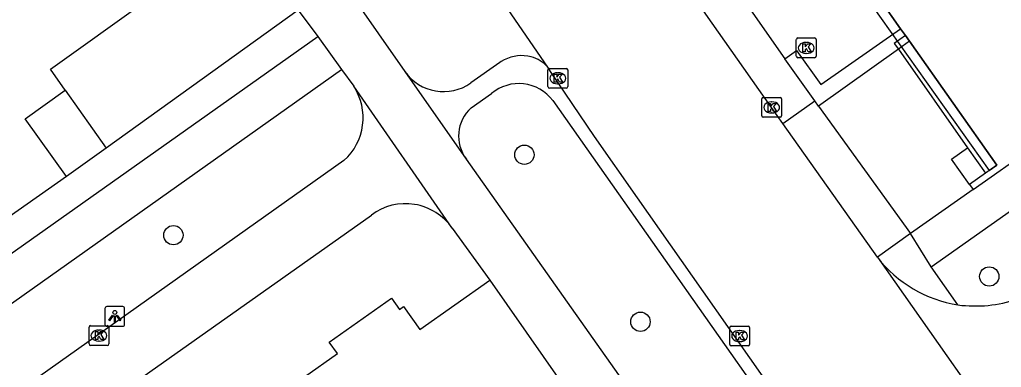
# Model space of a CAD drawing. Extents: x 159353 to 160616, y 385893 to 387321.
# Drawn here: x 160075.62 to 160125.32, y 387033 to 387050.59 of the extents above; entities that cross this region are included whole.
import ezdxf

# ---------------------------------------------------------------- set-up
doc = ezdxf.new("R2010")
doc.units = 0
for name, color, linetype in [('IMGEO_Boom', 7, 'Continuous'), ('IMGEO_Groenvoorziening', 7, 'Continuous'), ('IMGEO_Kolk', 7, 'Continuous'), ('IMGEO_Lichtpunt', 7, 'Continuous'), ('IMGEO_Pand', 7, 'Continuous'), ('IMGEO_Pand_overbouw', 7, 'Continuous'), ('IMGEO_Parkeervlak_open', 7, 'Continuous'), ('IMGEO_Rijbaan_lokaal_gesloten', 7, 'Continuous'), ('IMGEO_Rijbaan_lokaal_open', 7, 'Continuous'), ('IMGEO_Voetpad_open', 7, 'Continuous')]:
    doc.layers.add(name, color=color, linetype=linetype)

msp = doc.modelspace()

# ---------------------------------------------------------------- linework, layer by layer
at = {"layer": 'IMGEO_Boom'}
for centre in [(160101.17, 387043.756), (160083.402, 387039.687), (160124.704, 387037.598), (160107.046, 387035.307)]:
    msp.add_circle(centre, 0.489, dxfattribs=at)
at = {"layer": 'IMGEO_Groenvoorziening'}
msp.add_lwpolyline([(160034.7, 387007.538), (160091.915, 387048.069)], dxfattribs=at)
at = {"layer": 'IMGEO_Kolk'}
for p, q in [((160114.937, 387048.737), (160114.937, 387049.589)), ((160115.012, 387049.663), (160115.864, 387049.663)), ((160115.938, 387049.589), (160115.938, 387048.737)), ((160115.425, 387049.443), (160115.45, 387049.443)), ((160115.864, 387048.663), (160115.012, 387048.663)), ((160115.448, 387048.883), (160115.423, 387048.883)), ((160102.361, 387047.201), (160102.361, 387048.053)), ((160102.436, 387048.127), (160103.288, 387048.127)), ((160103.362, 387048.053), (160103.362, 387047.201)), ((160102.849, 387047.907), (160102.874, 387047.907)), ((160103.288, 387047.127), (160102.436, 387047.127)), ((160102.872, 387047.347), (160102.847, 387047.347)), ((160113.188, 387045.726), (160113.188, 387046.578)), ((160113.263, 387046.652), (160114.115, 387046.652)), ((160114.189, 387046.578), (160114.189, 387045.726)), ((160113.676, 387046.432), (160113.701, 387046.432)), ((160114.115, 387045.652), (160113.263, 387045.652)), ((160113.699, 387045.872), (160113.674, 387045.872)), ((160079.205, 387035.109), (160080.057, 387035.109)), ((160111.641, 387035.086), (160112.493, 387035.086)), ((160079.13, 387034.183), (160079.13, 387035.035)), ((160079.618, 387034.889), (160079.643, 387034.889)), ((160080.131, 387035.035), (160080.131, 387034.183)), ((160111.566, 387034.16), (160111.566, 387035.012)), ((160112.054, 387034.866), (160112.079, 387034.866)), ((160112.567, 387035.012), (160112.567, 387034.16)), ((160080.057, 387034.109), (160079.205, 387034.109)), ((160079.641, 387034.329), (160079.616, 387034.329)), ((160112.493, 387034.086), (160111.641, 387034.086)), ((160112.077, 387034.306), (160112.052, 387034.306))]:
    msp.add_line(p, q, dxfattribs=at)
for points in [[(160114.937, 387048.737), (160114.937, 387049.589)], [(160115.012, 387049.663), (160115.864, 387049.663)], [(160115.938, 387049.589), (160115.938, 387048.737)], [(160115.258, 387049.363), (160115.381, 387049.363), (160115.381, 387049.212), (160115.511, 387049.363), (160115.675, 387049.363), (160115.529, 387049.212), (160115.682, 387048.963), (160115.53, 387048.963), (160115.445, 387049.127), (160115.381, 387049.06), (160115.381, 387048.963), (160115.258, 387048.963), (160115.258, 387049.363)], [(160115.864, 387048.663), (160115.012, 387048.663)], [(160102.361, 387047.201), (160102.361, 387048.053)], [(160102.436, 387048.127), (160103.288, 387048.127)], [(160103.362, 387048.053), (160103.362, 387047.201)], [(160102.682, 387047.827), (160102.805, 387047.827), (160102.805, 387047.676), (160102.935, 387047.827), (160103.099, 387047.827), (160102.953, 387047.676), (160103.106, 387047.427), (160102.954, 387047.427), (160102.869, 387047.591), (160102.805, 387047.524), (160102.805, 387047.427), (160102.682, 387047.427), (160102.682, 387047.827)], [(160103.288, 387047.127), (160102.436, 387047.127)], [(160113.188, 387045.726), (160113.188, 387046.578)], [(160113.263, 387046.652), (160114.115, 387046.652)], [(160114.189, 387046.578), (160114.189, 387045.726)], [(160113.509, 387046.352), (160113.632, 387046.352), (160113.632, 387046.201), (160113.762, 387046.352), (160113.926, 387046.352), (160113.78, 387046.201), (160113.933, 387045.952), (160113.781, 387045.952), (160113.696, 387046.116), (160113.632, 387046.049), (160113.632, 387045.952), (160113.509, 387045.952), (160113.509, 387046.352)], [(160114.115, 387045.652), (160113.263, 387045.652)], [(160079.205, 387035.109), (160080.057, 387035.109)], [(160111.641, 387035.086), (160112.493, 387035.086)], [(160079.13, 387034.183), (160079.13, 387035.035)], [(160079.451, 387034.809), (160079.574, 387034.809), (160079.574, 387034.658), (160079.704, 387034.809), (160079.868, 387034.809), (160079.722, 387034.658), (160079.875, 387034.409), (160079.723, 387034.409), (160079.638, 387034.573), (160079.574, 387034.506), (160079.574, 387034.409), (160079.451, 387034.409), (160079.451, 387034.809)], [(160080.131, 387035.035), (160080.131, 387034.183)], [(160111.566, 387034.16), (160111.566, 387035.012)], [(160111.887, 387034.786), (160112.01, 387034.786), (160112.01, 387034.635), (160112.14, 387034.786), (160112.304, 387034.786), (160112.158, 387034.635), (160112.311, 387034.386), (160112.159, 387034.386), (160112.074, 387034.55), (160112.01, 387034.483), (160112.01, 387034.386), (160111.887, 387034.386), (160111.887, 387034.786)], [(160112.567, 387035.012), (160112.567, 387034.16)], [(160080.057, 387034.109), (160079.205, 387034.109)], [(160112.493, 387034.086), (160111.641, 387034.086)]]:
    msp.add_lwpolyline(points, dxfattribs=at)
for centre, start, end in [((160115.014, 387049.587), 91.552, 178.448), ((160115.014, 387049.587), 91.552, 178.448), ((160115.862, 387049.587), 1.552, 88.448), ((160115.862, 387049.587), 1.552, 88.448), ((160115.014, 387048.739), 181.552, 268.448), ((160115.014, 387048.739), 181.552, 268.448), ((160115.862, 387048.739), 271.552, 358.448), ((160115.862, 387048.739), 271.552, 358.448), ((160102.438, 387048.051), 91.552, 178.448), ((160102.438, 387048.051), 91.552, 178.448), ((160103.286, 387048.051), 1.552, 88.448), ((160103.286, 387048.051), 1.552, 88.448), ((160102.438, 387047.203), 181.552, 268.448), ((160102.438, 387047.203), 181.552, 268.448), ((160103.286, 387047.203), 271.552, 358.448), ((160103.286, 387047.203), 271.552, 358.448), ((160113.265, 387046.576), 91.552, 178.448), ((160113.265, 387046.576), 91.552, 178.448), ((160114.113, 387046.576), 1.552, 88.448), ((160114.113, 387046.576), 1.552, 88.448), ((160113.265, 387045.728), 181.552, 268.448), ((160113.265, 387045.728), 181.552, 268.448), ((160114.113, 387045.728), 271.552, 358.448), ((160114.113, 387045.728), 271.552, 358.448), ((160079.207, 387035.033), 91.552, 178.448), ((160079.207, 387035.033), 91.552, 178.448), ((160080.055, 387035.033), 1.552, 88.448), ((160080.055, 387035.033), 1.552, 88.448), ((160111.643, 387035.01), 91.552, 178.448), ((160111.643, 387035.01), 91.552, 178.448), ((160112.491, 387035.01), 1.552, 88.448), ((160112.491, 387035.01), 1.552, 88.448), ((160079.207, 387034.185), 181.552, 268.448), ((160079.207, 387034.185), 181.552, 268.448), ((160080.055, 387034.185), 271.552, 358.448), ((160080.055, 387034.185), 271.552, 358.448), ((160111.643, 387034.162), 181.552, 268.448), ((160111.643, 387034.162), 181.552, 268.448), ((160112.491, 387034.162), 271.552, 358.448), ((160112.491, 387034.162), 271.552, 358.448)]:
    msp.add_arc(centre, 0.0765, start, end, dxfattribs=at)
for centre, major_axis, ratio, start_param, end_param in [((160115.424, 387049.163), (-0.387, 0.002), 0.722429, 4.712389, 7.853982), ((160115.449, 387049.163), (-0.39, 0.002), 0.717154, 1.570796, 4.712389), ((160102.848, 387047.627), (-0.387, 0.002), 0.722429, 4.712389, 7.853982), ((160102.873, 387047.627), (-0.39, 0.002), 0.717154, 1.570796, 4.712389), ((160113.675, 387046.152), (-0.387, 0.002), 0.722429, 4.712389, 7.853982), ((160113.7, 387046.152), (-0.39, 0.002), 0.717154, 1.570796, 4.712389), ((160079.617, 387034.609), (-0.387, 0.002), 0.722429, 4.712389, 7.853982), ((160079.642, 387034.609), (-0.39, 0.002), 0.717154, 1.570796, 4.712389), ((160112.053, 387034.586), (-0.387, 0.002), 0.722429, 4.712389, 7.853982), ((160112.078, 387034.586), (-0.39, 0.002), 0.717154, 1.570796, 4.712389)]:
    msp.add_ellipse(centre, major_axis=major_axis, ratio=ratio, start_param=start_param, end_param=end_param, dxfattribs=at)
at = {"layer": 'IMGEO_Lichtpunt'}
for p, q in [((160080.84, 387036.078), (160080.032, 387036.078)), ((160080.84, 387036.078), (160080.032, 387036.078)), ((160079.938, 387035.983), (160079.938, 387035.176)), ((160079.938, 387035.983), (160079.938, 387035.176)), ((160080.934, 387035.176), (160080.934, 387035.983)), ((160080.934, 387035.176), (160080.934, 387035.983)), ((160080.032, 387035.082), (160080.84, 387035.082)), ((160080.032, 387035.082), (160080.84, 387035.082))]:
    msp.add_line(p, q, dxfattribs=at)
for points in [[(160080.312, 387035.647), (160080.351, 387035.619), (160080.163, 387035.357), (160080.125, 387035.384), (160080.312, 387035.647)], [(160080.414, 387035.599), (160080.461, 387035.599), (160080.461, 387035.277), (160080.414, 387035.277), (160080.414, 387035.599)], [(160080.524, 387035.619), (160080.562, 387035.646), (160080.749, 387035.384), (160080.71, 387035.356), (160080.524, 387035.619)]]:
    msp.add_lwpolyline(points, dxfattribs=at)
msp.add_circle((160080.437, 387035.781), 0.0994, dxfattribs=at)
for centre, start, end in [((160080.032, 387035.983), 90, 180), ((160080.032, 387035.983), 90, 180), ((160080.84, 387035.983), 0, 90), ((160080.84, 387035.983), 0, 90), ((160080.032, 387035.176), 180, 270), ((160080.032, 387035.176), 180, 270), ((160080.84, 387035.176), 270, 0), ((160080.84, 387035.176), 270, 360)]:
    msp.add_arc(centre, 0.0946, start, end, dxfattribs=at)
at = {"layer": 'IMGEO_Pand'}
for points in [[(160123.883, 387042.001), (160132.951, 387048.375), (160132.779, 387048.621), (160132.214, 387048.224), (160121.685, 387063.154)], [(160077.924, 387047.032), (160077.178, 387048.09), (160086.876, 387055.039)], [(160119.222, 387051.545), (160120.217, 387050.133)], [(160089.722, 387051.066), (160079.994, 387044.095)], [(160120.217, 387050.133), (160120.46, 387049.788)], [(160120.46, 387049.788), (160120.663, 387049.499)], [(160120.663, 387049.499), (160125.084, 387043.224), (160124.513, 387042.819)], [(160077.983, 387042.663), (160075.895, 387045.579), (160077.924, 387047.032)], [(160077.924, 387047.032), (160079.994, 387044.095)], [(160079.994, 387044.095), (160077.983, 387042.663)], [(160124.513, 387042.819), (160123.707, 387042.246)], [(160123.707, 387042.246), (160123.883, 387042.001)], [(160090.038, 387032.522), (160091.701, 387033.697), (160091.291, 387034.277), (160094.436, 387036.5), (160094.84, 387035.928), (160095.051, 387036.077), (160095.876, 387034.909), (160099.42, 387037.413)], [(160099.42, 387037.413), (160107.641, 387025.651)]]:
    msp.add_lwpolyline(points, dxfattribs=at)
at = {"layer": 'IMGEO_Pand_overbouw'}
msp.add_lwpolyline([(160114.654, 387058.029), (160114.218, 387057.722), (160124.704, 387042.954), (160125.084, 387043.224), (160120.663, 387049.499), (160120.46, 387049.788), (160120.217, 387050.133), (160119.222, 387051.545), (160117.259, 387054.332)], close=True, dxfattribs=at)
at = {"layer": 'IMGEO_Parkeervlak_open'}
msp.add_lwpolyline([(160120.101, 387049.098), (160116.063, 387046.217)], dxfattribs=at)
at = {"layer": 'IMGEO_Rijbaan_lokaal_gesloten'}
for points in [[(160102.353, 387048.185), (160098.676, 387053.554), (160079.152, 387081.161)], [(160114.248, 387045.342), (160113.688, 387046.152), (160109.272, 387052.418), (160103.016, 387061.295), (160102.618, 387061.874)], [(160116.584, 387027.806), (160114.818, 387030.306), (160106.898, 387041.58), (160104.728, 387044.674), (160102.5, 387047.971), (160102.353, 387048.185)], [(160119.044, 387038.567), (160114.248, 387045.342)], [(160119.044, 387038.567), (160126.823, 387027.515)]]:
    msp.add_lwpolyline(points, dxfattribs=at)
at = {"layer": 'IMGEO_Rijbaan_lokaal_open'}
for centre, radius, start, end in [((160124.117, 387042.502), 6.42, 217.8037, 261.07), ((160123.982, 387042.778), 6.674, 262.5753, 288.8234)]:
    msp.add_arc(centre, radius, start, end, dxfattribs=at)
at = {"layer": 'IMGEO_Voetpad_open'}
for points in [[(160076.545, 387074.445), (160078.258, 387072.087), (160095.121, 387047.969)], [(160089.722, 387051.066), (160090.707, 387049.734)], [(160112.616, 387051.092), (160114.351, 387048.614)], [(160114.351, 387048.614), (160114.953, 387049.036), (160116.173, 387047.305), (160120.217, 387050.133)], [(160033.413, 387009.221), (160090.707, 387049.734)], [(160090.707, 387049.734), (160091.915, 387048.069)], [(160120.46, 387049.788), (160119.895, 387049.391), (160120.101, 387049.098)], [(160120.663, 387049.499), (160120.101, 387049.098)], [(160120.101, 387049.098), (160123.604, 387044.112)], [(160101.51, 387048.715), (160101.339, 387048.748), (160101.166, 387048.767), (160100.991, 387048.77), (160100.817, 387048.757), (160100.645, 387048.729), (160100.476, 387048.686), (160100.312, 387048.628), (160100.154, 387048.555), (160100.002, 387048.468), (160099.924, 387048.416), (160098.465, 387047.389)], [(160115.882, 387046.488), (160114.351, 387048.614)], [(160091.915, 387048.069), (160092.53, 387047.22)], [(160095.121, 387047.969), (160095.12, 387047.963), (160098.228, 387043.536), (160098.236, 387043.54)], [(160097.515, 387040.04), (160097.516, 387040.044), (160092.53, 387047.22)], [(160098.471, 387046.122), (160099.513, 387046.861)], [(160102.602, 387046.509), (160116.022, 387027.452)], [(160114.248, 387045.342), (160115.882, 387046.488)], [(160116.063, 387046.217), (160115.882, 387046.488)], [(160121.767, 387038.091), (160134.195, 387046.856), (160136.492, 387043.585)], [(160116.063, 387046.217), (160120.724, 387039.765)], [(160123.707, 387042.246), (160122.791, 387043.534), (160123.604, 387044.112)], [(160123.604, 387044.112), (160124.513, 387042.819)], [(160112.369, 387023.549), (160098.236, 387043.54)], [(160092.035, 387043.461), (160039.279, 387006.071)], [(160077.983, 387042.663), (160075.082, 387040.612)], [(160123.883, 387042.001), (160120.724, 387039.765)], [(160041.511, 387004.038), (160093.428, 387040.708)], [(160097.515, 387040.04), (160099.42, 387037.413)], [(160120.724, 387039.765), (160119.044, 387038.567)], [(160121.767, 387038.091), (160120.724, 387039.765)], [(160123.12, 387036.16), (160121.767, 387038.091)]]:
    msp.add_lwpolyline(points, dxfattribs=at)
for centre, radius, start, end in [((160101.091, 387047.113), 1.656, 40.3469, 75.3374), ((160097.083, 387049.351), 2.4, 215.1669, 305.1536), ((160090.089, 387045.629), 2.914, 311.9108, 33.0857), ((160100.889, 387045.205), 2.153, 37.2827, 129.7154), ((160099.738, 387044.705), 1.901, 131.8045, 217.7947), ((160095.151, 387038.412), 2.87, 34.546, 126.8887)]:
    msp.add_arc(centre, radius, start, end, dxfattribs=at)

doc.saveas('drawing.dxf')
